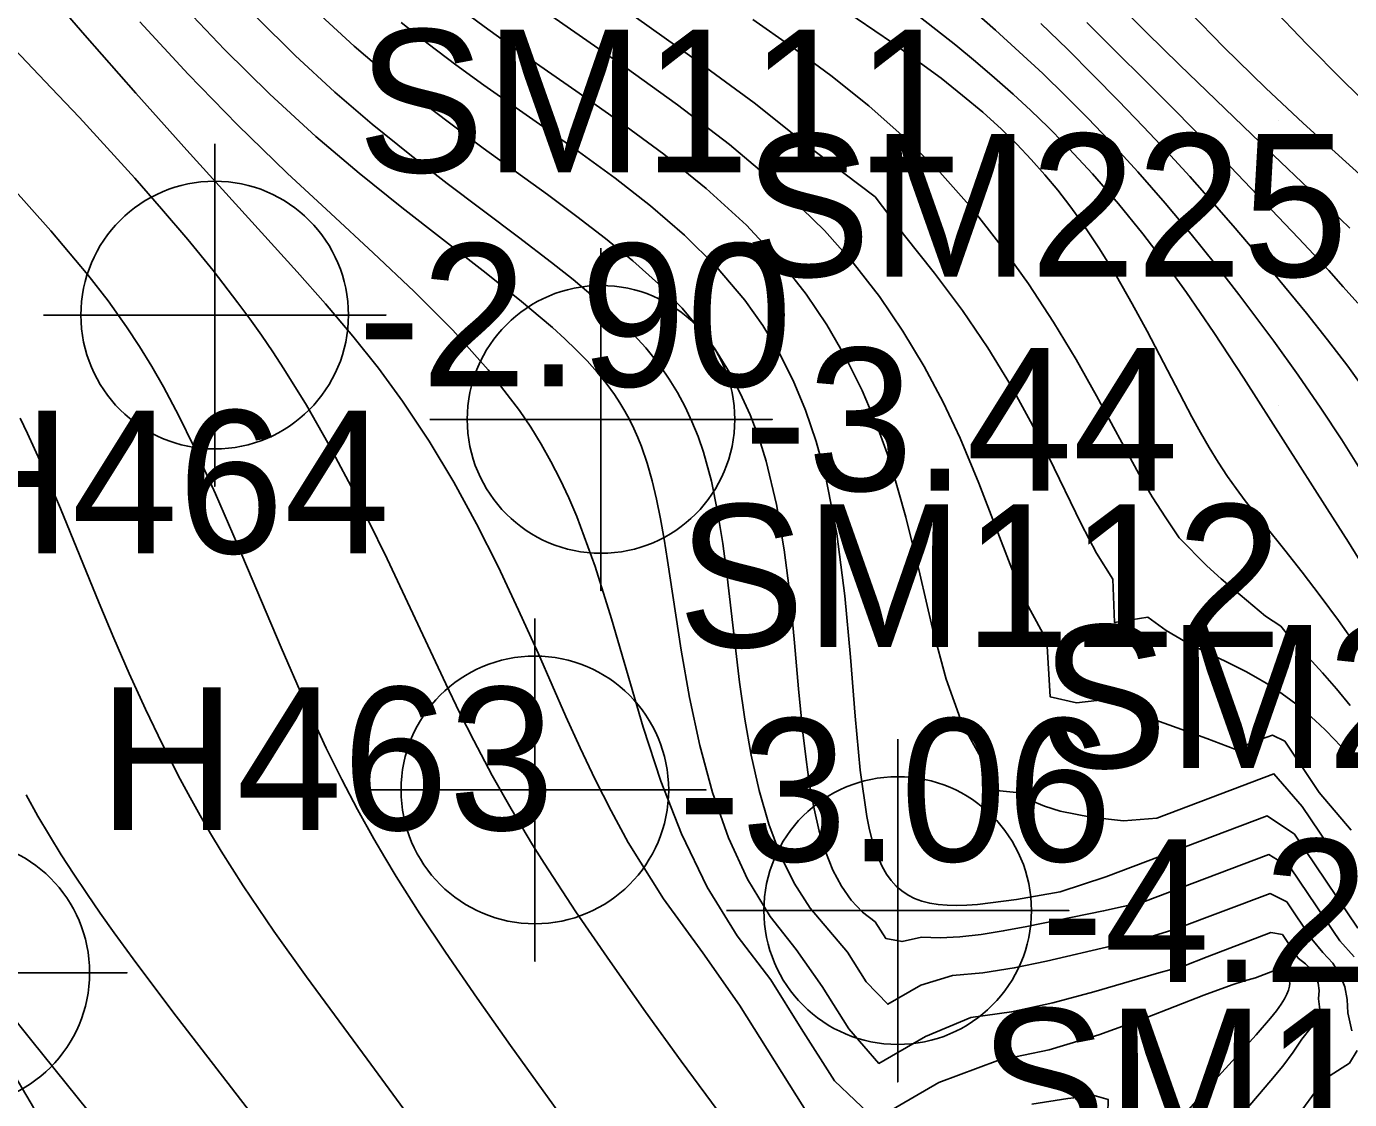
# Model space of a CAD drawing. Extents: x 2602990 to 2605851, y 618069 to 619180.
# Drawn here: x 2604068.06 to 2604091.24, y 618757.85 to 618776.64 of the extents above; entities that cross this region are included whole.
import ezdxf

# ---------------------------------------------------------------- set-up
doc = ezdxf.new("R2010")
doc.units = 0
for name, color, linetype in [('Default', 7, 'Continuous'), ('DTM Contours Major', 7, 'Continuous'), ('DTM Contours Minor', 7, 'Continuous'), ('Exist DTM Breakline Underwater', 7, 'Continuous'), ('Exist DTM Regular Point Underwater CELL', 7, 'Continuous'), ('Exist DTM Regular Point Underwater Cogo Elevation', 7, 'Continuous'), ('Exist DTM Regular Point Underwater Cogo Number', 7, 'Continuous'), ('Exist DTM Scan Elevation Point', 7, 'Continuous')]:
    doc.layers.add(name, color=color, linetype=linetype)

# ---------------------------------------------------------------- blocks, each defined once
blk = doc.blocks.new('POINT_DISPLAY')
at = {"layer": 'Default'}
blk.add_line((0, 0), (0, 0), dxfattribs=at)
blk = doc.blocks.new('EXIST DTM REGULAR POINT UNDERWATER')
at = {"layer": 'Exist DTM Regular Point Underwater CELL'}
blk.add_lwpolyline([(0, 0.06), (0, -0.06), (0, 0), (0.06, 0), (-0.06, 0)], dxfattribs=at)
blk.add_circle((0, 0), 0.04688, dxfattribs=at)

msp = doc.modelspace()

# ---------------------------------------------------------------- linework, layer by layer
at = {"layer": 'DTM Contours Major'}
for points in [[(2604073.213, 618776.836), (2604073.799, 618776.298), (2604074.355, 618775.824), (2604074.92, 618775.371), (2604075.49, 618774.936), (2604076.06, 618774.514), (2604077.183, 618773.699), (2604077.701, 618773.316), (2604078.203, 618772.931), (2604078.681, 618772.539), (2604079.13, 618772.133), (2604079.545, 618771.709), (2604079.919, 618771.262), (2604080.156, 618770.93), (2604080.371, 618770.582), (2604080.563, 618770.219), (2604080.735, 618769.84), (2604080.886, 618769.443), (2604081.017, 618769.029), (2604081.199, 618768.273), (2604081.334, 618767.478), (2604081.435, 618766.664), (2604081.515, 618765.847), (2604081.585, 618765.045), (2604081.659, 618764.276), (2604081.714, 618763.807), (2604081.778, 618763.362), (2604081.855, 618762.942), (2604081.946, 618762.551), (2604082.056, 618762.192), (2604082.186, 618761.867), (2604082.335, 618761.586), (2604082.507, 618761.341), (2604082.703, 618761.133), (2604082.923, 618760.964), (2604083.112, 618760.672), (2604083.397, 618760.616), (2604083.739, 618760.694), (2604084.063, 618760.68), (2604084.41, 618760.698), (2604084.78, 618760.741), (2604085.171, 618760.803), (2604085.582, 618760.881), (2604086.928, 618761.154), (2604087.616, 618761.307), (2604089.82, 618762.14), (2604090.204, 618761.907), (2604090.807, 618761.01), (2604091.068, 618760.632), (2604091.317, 618760.35)], [(2604086.632, 618776.711), (2604088.158, 618775.194), (2604089.149, 618774.183), (2604090.343, 618772.935), (2604090.871, 618772.369), (2604091.127, 618772.085), (2604091.379, 618771.799)]]:
    msp.add_lwpolyline(points, dxfattribs=at)
at = {"layer": 'DTM Contours Minor'}
for points in [[(2604077.553, 618777.647), (2604079.714, 618776.106), (2604080.804, 618775.303), (2604081.849, 618774.47), (2604082.923, 618773.656), (2604083.437, 618772.983), (2604083.963, 618772.325), (2604084.457, 618771.671), (2604084.9, 618771.016), (2604085.297, 618770.366), (2604085.649, 618769.726), (2604085.967, 618769.098), (2604086.532, 618767.935), (2604086.806, 618767.421), (2604087.091, 618766.965), (2604087.119, 618766.202), (2604087.701, 618766.296), (2604088.024, 618766.064), (2604088.364, 618765.866), (2604088.714, 618765.689), (2604089.067, 618765.519), (2604089.417, 618765.344), (2604089.596, 618765.246), (2604089.774, 618765.141), (2604089.949, 618765.03), (2604090.123, 618764.91), (2604090.294, 618764.781), (2604090.465, 618764.643), (2604090.637, 618764.491), (2604090.809, 618764.327), (2604090.98, 618764.152), (2604091.152, 618763.964), (2604091.323, 618763.765)], [(2604068.204, 618777.508), (2604069.079, 618776.491), (2604069.973, 618775.474), (2604070.868, 618774.475), (2604072.8, 618772.348), (2604073.298, 618771.783), (2604073.773, 618771.221), (2604074.223, 618770.656), (2604074.646, 618770.083), (2604075.113, 618769.383), (2604075.544, 618768.665), (2604075.944, 618767.931), (2604076.321, 618767.183), (2604076.679, 618766.423), (2604077.026, 618765.654), (2604077.508, 618764.559), (2604077.758, 618764.008), (2604078.02, 618763.456), (2604078.299, 618762.904), (2604078.601, 618762.353), (2604079.215, 618761.365), (2604079.907, 618760.421), (2604080.549, 618759.506), (2604081.906, 618757.352)], [(2604066.986, 618777.151), (2604068.492, 618775.567), (2604068.983, 618775.046), (2604069.471, 618774.519), (2604069.953, 618773.987), (2604070.425, 618773.45), (2604070.883, 618772.909), (2604071.325, 618772.366), (2604071.758, 618771.805), (2604071.968, 618771.521), (2604072.172, 618771.234), (2604072.371, 618770.943), (2604072.567, 618770.647), (2604072.961, 618770.008), (2604073.338, 618769.349), (2604073.699, 618768.676), (2604074.044, 618767.997), (2604074.375, 618767.318), (2604075.406, 618765.128), (2604075.646, 618764.631), (2604075.894, 618764.138), (2604076.216, 618763.528), (2604076.548, 618762.941), (2604076.924, 618762.314), (2604077.126, 618761.993), (2604077.683, 618761.141), (2604078.282, 618760.266), (2604078.903, 618759.387), (2604079.528, 618758.525), (2604080.709, 618756.929)], [(2604070.752, 618777.055), (2604071.525, 618776.239), (2604072.318, 618775.457), (2604073.127, 618774.717), (2604073.884, 618774.074), (2604074.634, 618773.47), (2604076.055, 618772.363), (2604076.696, 618771.854), (2604077.27, 618771.369), (2604077.487, 618771.172), (2604077.69, 618770.978), (2604077.878, 618770.785), (2604078.053, 618770.591), (2604078.213, 618770.395), (2604078.359, 618770.195), (2604078.453, 618770.052), (2604078.541, 618769.906), (2604078.622, 618769.757), (2604078.697, 618769.604), (2604078.767, 618769.447), (2604078.831, 618769.285), (2604078.931, 618768.994), (2604079.018, 618768.686), (2604079.094, 618768.362), (2604079.163, 618768.021), (2604079.227, 618767.663), (2604079.287, 618767.288), (2604079.526, 618765.722), (2604079.672, 618764.89), (2604079.851, 618764.051), (2604080.075, 618763.225), (2604080.355, 618762.432), (2604080.691, 618761.71), (2604081.088, 618761.054), (2604081.544, 618760.477), (2604081.996, 618759.829), (2604082.463, 618759.088), (2604082.99, 618758.483), (2604083.808, 618758.956), (2604084.6, 618759.287), (2604085.317, 618759.385), (2604086.04, 618759.544), (2604086.754, 618759.738), (2604087.898, 618760.071), (2604088.329, 618760.188), (2604088.74, 618760.352), (2604089.855, 618760.774), (2604090.06, 618760.74), (2604090.338, 618760.328), (2604090.464, 618760.225), (2604090.569, 618760.126), (2604090.644, 618760.008), (2604090.686, 618759.889), (2604090.702, 618759.758), (2604090.695, 618759.615), (2604090.714, 618759.429), (2604090.743, 618759.219), (2604090.561, 618759.105), (2604090.402, 618758.906), (2604090.247, 618758.678), (2604090.065, 618758.437), (2604089.859, 618758.183), (2604089.388, 618757.634)], [(2604075.672, 618776.939), (2604076.078, 618776.639), (2604076.498, 618776.338), (2604077.683, 618775.515), (2604078.453, 618774.974), (2604079.221, 618774.405), (2604079.967, 618773.802), (2604080.67, 618773.16), (2604081.311, 618772.471), (2604081.715, 618771.956), (2604082.08, 618771.417), (2604082.408, 618770.854), (2604082.699, 618770.268), (2604082.956, 618769.662), (2604083.18, 618769.036), (2604083.465, 618768.05), (2604083.706, 618767.059), (2604083.931, 618766.101), (2604084.169, 618765.212), (2604084.448, 618764.433), (2604084.798, 618763.799), (2604084.869, 618763.352), (2604085.108, 618763.256), (2604085.401, 618763.227), (2604085.639, 618763.095), (2604085.895, 618762.988), (2604086.169, 618762.903), (2604086.703, 618762.798), (2604087.279, 618762.733), (2604087.86, 618762.78), (2604089.911, 618763.555), (2604090.406, 618762.982), (2604091.341, 618761.6)], [(2604076.784, 618777.159), (2604078.543, 618775.929), (2604079.463, 618775.27), (2604080.372, 618774.577), (2604081.239, 618773.845), (2604082.036, 618773.072), (2604082.541, 618772.501), (2604082.999, 618771.911), (2604083.413, 618771.305), (2604083.785, 618770.687), (2604084.118, 618770.061), (2604084.415, 618769.431), (2604084.742, 618768.643), (2604085.321, 618767.146), (2604085.613, 618766.477), (2604085.934, 618765.89), (2604085.989, 618764.906), (2604086.454, 618764.8), (2604087.013, 618764.861), (2604087.416, 618764.663), (2604087.842, 618764.493), (2604088.738, 618764.173), (2604089.228, 618763.986), (2604089.687, 618764.161), (2604089.886, 618764.23), (2604090.101, 618764.126), (2604090.705, 618763.229), (2604091.263, 618762.569)], [(2604082.3, 618776.984), (2604083.228, 618776.355), (2604084.082, 618775.734), (2604084.458, 618775.436), (2604084.81, 618775.14), (2604085.138, 618774.842), (2604085.407, 618774.58), (2604085.66, 618774.315), (2604085.898, 618774.047), (2604086.124, 618773.776), (2604086.337, 618773.5), (2604086.54, 618773.221), (2604086.857, 618772.748), (2604087.153, 618772.267), (2604087.43, 618771.784), (2604087.691, 618771.305), (2604088.474, 618769.807), (2604088.624, 618769.534), (2604088.776, 618769.269), (2604088.933, 618769.013), (2604089.097, 618768.764), (2604089.249, 618768.549), (2604089.408, 618768.338), (2604089.744, 618767.914), (2604090.102, 618767.473), (2604090.408, 618767.085), (2604090.723, 618766.674), (2604091.044, 618766.24), (2604091.367, 618765.787)], [(2604084.601, 618776.957), (2604085.031, 618776.579), (2604085.451, 618776.199), (2604085.861, 618775.816), (2604086.26, 618775.429), (2604086.649, 618775.039), (2604087.028, 618774.644), (2604087.527, 618774.099), (2604088.005, 618773.55), (2604088.461, 618773.004), (2604088.893, 618772.467), (2604089.299, 618771.946), (2604089.908, 618771.134), (2604090.337, 618770.538), (2604090.734, 618769.961), (2604091.101, 618769.402), (2604091.626, 618768.563)], [(2604087.105, 618777.115), (2604087.681, 618776.536), (2604088.258, 618775.969), (2604089.53, 618774.744), (2604090.904, 618773.438), (2604091.242, 618773.11)], [(2604089.838, 618777.007), (2604090.488, 618776.33), (2604091.125, 618775.689), (2604092.045, 618774.792)], [(2604070.04, 618776.724), (2604070.889, 618775.807), (2604071.754, 618774.922), (2604072.626, 618774.075), (2604073.387, 618773.367), (2604074.133, 618772.68), (2604074.85, 618772.002), (2604075.526, 618771.323), (2604076.146, 618770.631), (2604076.695, 618769.916), (2604076.891, 618769.624), (2604077.074, 618769.327), (2604077.245, 618769.022), (2604077.406, 618768.71), (2604077.556, 618768.39), (2604077.697, 618768.06), (2604078.019, 618767.187), (2604078.307, 618766.27), (2604078.863, 618764.371), (2604079.173, 618763.425), (2604079.531, 618762.503), (2604079.983, 618761.572), (2604080.51, 618760.715), (2604081.097, 618759.948), (2604081.627, 618759.096), (2604082.211, 618758.176), (2604082.927, 618757.499), (2604084.042, 618758.147), (2604085.075, 618758.532), (2604085.973, 618758.72), (2604086.847, 618758.984), (2604087.668, 618759.282), (2604088.686, 618759.677), (2604089.183, 618759.857), (2604089.397, 618759.927), (2604089.588, 618759.981), (2604089.892, 618760.097), (2604090.005, 618760.13), (2604090.056, 618760.055), (2604090.103, 618760.01), (2604090.149, 618759.979), (2604090.177, 618759.937), (2604090.188, 618759.89), (2604090.185, 618759.834), (2604090.168, 618759.769), (2604090.138, 618759.696), (2604090.095, 618759.614), (2604090.038, 618759.524), (2604089.954, 618759.407), (2604089.853, 618759.278), (2604089.603, 618758.986), (2604088.758, 618758.062), (2604088.162, 618757.385)], [(2604072.084, 618776.806), (2604072.763, 618776.132), (2604073.459, 618775.492), (2604074.115, 618774.931), (2604074.773, 618774.4), (2604075.426, 618773.895), (2604076.676, 618772.952), (2604077.256, 618772.508), (2604077.633, 618772.21), (2604077.987, 618771.915), (2604078.319, 618771.619), (2604078.626, 618771.321), (2604078.906, 618771.015), (2604079.158, 618770.699), (2604079.318, 618770.468), (2604079.464, 618770.23), (2604079.597, 618769.983), (2604079.716, 618769.727), (2604079.823, 618769.462), (2604079.917, 618769.186), (2604080.056, 618768.682), (2604080.166, 618768.149), (2604080.256, 618767.59), (2604080.332, 618767.011), (2604080.471, 618765.808), (2604080.55, 618765.161), (2604080.643, 618764.514), (2604080.755, 618763.879), (2604080.892, 618763.263), (2604081.061, 618762.676), (2604081.266, 618762.127), (2604081.507, 618761.64), (2604081.787, 618761.204), (2604082.439, 618760.429), (2604082.766, 618759.915), (2604083.145, 618759.519), (2604083.725, 618759.855), (2604084.28, 618760.021), (2604084.811, 618760.067), (2604085.362, 618760.157), (2604085.927, 618760.275), (2604087.079, 618760.544), (2604087.65, 618760.671), (2604088.2, 618760.838), (2604089.848, 618761.458), (2604090.137, 618761.313), (2604090.578, 618760.657), (2604090.77, 618760.424), (2604090.944, 618760.238), (2604091.075, 618760.028), (2604091.153, 618759.823), (2604091.197, 618759.603), (2604091.204, 618759.371), (2604091.276, 618759.057)], [(2604074.62, 618776.714), (2604075.094, 618776.338), (2604075.578, 618775.973), (2604076.072, 618775.615), (2604077.727, 618774.453), (2604078.368, 618773.988), (2604078.992, 618773.503), (2604079.588, 618772.989), (2604080.141, 618772.441), (2604080.641, 618771.851), (2604080.955, 618771.406), (2604081.237, 618770.936), (2604081.487, 618770.441), (2604081.705, 618769.921), (2604081.892, 618769.374), (2604082.05, 618768.802), (2604082.255, 618767.756), (2604082.394, 618766.673), (2604082.492, 618765.595), (2604082.573, 618764.563), (2604082.66, 618763.619), (2604082.778, 618762.806), (2604082.821, 618762.602), (2604082.869, 618762.413), (2604082.923, 618762.238), (2604082.983, 618762.077), (2604083.05, 618761.931), (2604083.126, 618761.8), (2604083.206, 618761.687), (2604083.296, 618761.588), (2604083.394, 618761.503), (2604083.501, 618761.43), (2604083.617, 618761.37), (2604083.744, 618761.323), (2604083.881, 618761.288), (2604084.028, 618761.265), (2604084.185, 618761.252), (2604084.353, 618761.248), (2604084.531, 618761.254), (2604084.719, 618761.267), (2604085.404, 618761.357), (2604086.168, 618761.489), (2604086.964, 618761.753), (2604089.792, 618762.817), (2604090.271, 618762.497), (2604091.38, 618760.853)], [(2604080.78, 618776.765), (2604081.467, 618776.288), (2604082.148, 618775.784), (2604082.813, 618775.251), (2604083.452, 618774.687), (2604084.056, 618774.09), (2604084.618, 618773.458), (2604085.136, 618772.803), (2604085.612, 618772.136), (2604086.048, 618771.467), (2604086.445, 618770.809), (2604086.806, 618770.172), (2604087.546, 618768.807), (2604087.779, 618768.406), (2604088.016, 618768.038), (2604088.249, 618767.687), (2604088.736, 618767.197), (2604088.986, 618766.97), (2604089.763, 618766.314), (2604090.033, 618766.139), (2604090.268, 618765.846), (2604090.518, 618765.592), (2604090.765, 618765.325), (2604091.009, 618765.045), (2604091.25, 618764.749)], [(2604083.583, 618776.907), (2604084.34, 618776.314), (2604084.685, 618776.029), (2604085.019, 618775.744), (2604085.342, 618775.457), (2604085.654, 618775.169), (2604085.954, 618774.879), (2604086.245, 618774.585), (2604086.731, 618774.063), (2604087.188, 618773.536), (2604087.615, 618773.01), (2604088.012, 618772.491), (2604088.381, 618771.983), (2604088.861, 618771.285), (2604089.386, 618770.481), (2604090.845, 618768.197), (2604091.216, 618767.609), (2604091.601, 618766.988)], [(2604088.43, 618776.899), (2604089.037, 618776.279), (2604089.771, 618775.562), (2604090.424, 618774.951), (2604092.04, 618773.483)], [(2604085.83, 618776.696), (2604086.293, 618776.243), (2604086.747, 618775.792), (2604087.191, 618775.342), (2604087.623, 618774.893), (2604088.037, 618774.451), (2604088.437, 618774.013), (2604088.824, 618773.579), (2604089.198, 618773.151), (2604089.905, 618772.32), (2604090.484, 618771.619), (2604090.851, 618771.157), (2604091.204, 618770.692), (2604091.546, 618770.218)], [(2604067.769, 618773.864), (2604068.484, 618773.065), (2604069.134, 618772.292), (2604069.488, 618771.835), (2604069.809, 618771.385), (2604070.039, 618771.038), (2604070.254, 618770.687), (2604070.459, 618770.33), (2604070.727, 618769.822), (2604070.989, 618769.287), (2604071.367, 618768.46), (2604071.746, 618767.583), (2604072.517, 618765.766), (2604072.91, 618764.867), (2604073.31, 618764.002), (2604073.58, 618763.457), (2604073.857, 618762.93), (2604074.143, 618762.417), (2604074.336, 618762.087), (2604074.535, 618761.759), (2604074.951, 618761.102), (2604075.397, 618760.432), (2604075.952, 618759.626), (2604076.539, 618758.796), (2604077.758, 618757.107)], [(2604067.946, 618769.783), (2604068.075, 618769.516), (2604068.319, 618768.98), (2604068.65, 618768.201), (2604069.33, 618766.541), (2604069.587, 618765.933), (2604069.858, 618765.313), (2604070.142, 618764.689), (2604070.439, 618764.069), (2604070.75, 618763.462), (2604070.923, 618763.14), (2604071.101, 618762.824), (2604071.283, 618762.512), (2604071.469, 618762.203), (2604071.66, 618761.897), (2604071.856, 618761.592), (2604072.121, 618761.196), (2604072.393, 618760.799), (2604072.964, 618759.998), (2604074.024, 618758.556), (2604075.441, 618756.634)], [(2604068.049, 618763.188), (2604068.257, 618762.816), (2604068.458, 618762.477), (2604068.667, 618762.137), (2604068.886, 618761.798), (2604069.113, 618761.457), (2604069.349, 618761.115), (2604069.593, 618760.77), (2604069.925, 618760.314), (2604070.623, 618759.389), (2604072.42, 618757.056)], [(2604067.714, 618759.429), (2604068.148, 618758.88), (2604070.148, 618756.399)], [(2604091.373, 618758.707), (2604091.234, 618758.49), (2604090.898, 618758.274), (2604090.641, 618757.99), (2604090.399, 618757.664)], [(2604085.67, 618757.772), (2604086.302, 618757.871), (2604086.763, 618757.92), (2604087.005, 618757.852), (2604087.002, 618757.608)]]:
    msp.add_lwpolyline(points, dxfattribs=at)
at = {"layer": 'Exist DTM Breakline Underwater'}
msp.add_spline([(2604035.635, 618783.826), (2604046.922, 618788.857), (2604054.404, 618776.065), (2604063.935, 618764.917), (2604066.818, 618760.072), (2604072.056, 618750.919), (2604075.519, 618742.925), (2604078.512, 618734.835), (2604080.138, 618728.889), (2604076.945, 618726.238), (2604077.07, 618715.964)], degree=3, dxfattribs=at)
at = {"layer": 'Exist DTM Regular Point Underwater CELL'}
for points in [[(2604071.354, 618774.589), (2604071.354, 618768.589), (2604071.354, 618771.589), (2604074.354, 618771.589), (2604068.354, 618771.589)], [(2604078.122, 618772.762), (2604078.122, 618766.762), (2604078.122, 618769.762), (2604081.122, 618769.762), (2604075.122, 618769.762)], [(2604076.964, 618766.273), (2604076.964, 618760.273), (2604076.964, 618763.273), (2604079.964, 618763.273), (2604073.964, 618763.273)], [(2604083.32, 618764.159), (2604083.32, 618758.159), (2604083.32, 618761.159), (2604086.32, 618761.159), (2604080.32, 618761.159)]]:
    msp.add_lwpolyline(points, dxfattribs=at)
for centre in [(2604071.354, 618771.589), (2604078.122, 618769.762), (2604076.964, 618763.273), (2604083.32, 618761.159)]:
    msp.add_circle(centre, 2.344, dxfattribs=at)

# ---------------------------------------------------------------- block references
at = {"layer": 'Exist DTM Regular Point Underwater CELL', "xscale": 50, "yscale": 50}
msp.add_blockref('EXIST DTM REGULAR POINT UNDERWATER', (2604066.818, 618760.072), dxfattribs=at)
msp.add_blockref('EXIST DTM REGULAR POINT UNDERWATER', (2604066.818, 618760.072), dxfattribs=at)
at = {"layer": 'Exist DTM Scan Elevation Point', "xscale": 1.3123333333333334, "yscale": 1.3123333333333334}
for p in [(2604085, 618775), (2604090, 618775), (2604090, 618770), (2604090, 618765), (2604090, 618760)]:
    msp.add_blockref('POINT_DISPLAY', p, dxfattribs=at)

# ---------------------------------------------------------------- texts
at = {"layer": 'Exist DTM Regular Point Underwater Cogo Elevation'}
for s, p in [('-2.90', (2604073.854, 618770.339)), ('-3.44', (2604080.622, 618768.512)), ('-3.06', (2604079.464, 618762.023)), ('-4.28', (2604085.82, 618759.909))]:
    msp.add_text(s, height=2.5, dxfattribs=at).set_placement(p)
at = {"layer": 'Exist DTM Regular Point Underwater Cogo Number'}
for s, p in [('SM111', (2604073.854, 618774.089)), ('SM225', (2604080.622, 618772.262)), ('H464', (2604066.435, 618767.417)), ('SM112', (2604079.464, 618765.773)), ('SM224', (2604085.82, 618763.659)), ('H463', (2604069.318, 618762.572)), ('SM113', (2604084.747, 618756.944))]:
    msp.add_text(s, height=2.5, dxfattribs=at).set_placement(p)

doc.saveas('drawing.dxf')
